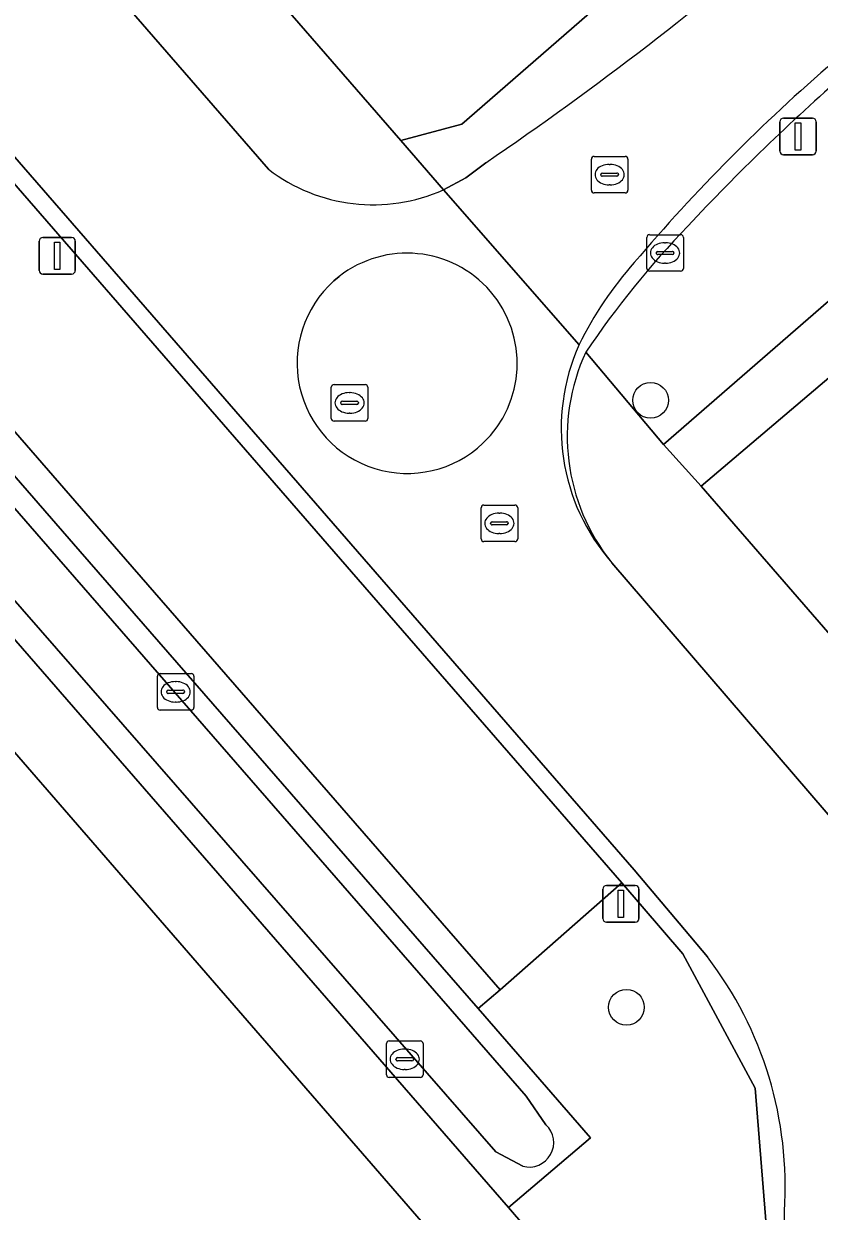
# Model space of a CAD drawing. Extents: x 155887 to 156869, y 383880 to 384678.
# Drawn here: x 156350.61 to 156372.39, y 383981.95 to 384014.44 of the extents above; entities that cross this region are included whole.
import ezdxf

# ---------------------------------------------------------------- set-up
doc = ezdxf.new("R2010")
doc.units = 0
for name, color, linetype in [('IMGEO_Berm_groen', 7, 'Continuous'), ('IMGEO_Boom', 7, 'Continuous'), ('IMGEO_Erf', 7, 'Continuous'), ('IMGEO_Greppel_droge_sloot', 7, 'Continuous'), ('IMGEO_Kolk', 7, 'Continuous'), ('IMGEO_Lichtmast', 7, 'Continuous'), ('IMGEO_Parkeervlak_open', 7, 'Continuous'), ('IMGEO_Rijbaan_lokaal_gesloten', 7, 'Continuous'), ('IMGEO_Rijbaan_lokaal_open', 7, 'Continuous'), ('IMGEO_Rioolput', 7, 'Continuous'), ('IMGEO_Voetpad_open', 7, 'Continuous')]:
    doc.layers.add(name, color=color, linetype=linetype)

msp = doc.modelspace()

# ---------------------------------------------------------------- linework, layer by layer
at = {"layer": 'IMGEO_Berm_groen'}
msp.add_lwpolyline([(156340.837, 384013.002), (156338.584, 384011.11), (156348.255, 384000), (156363.881, 383982.048), (156366.128, 383983.958), (156363.051, 383987.491), (156352.159, 384000)], close=True, dxfattribs=at)
for points in [[(156364.277, 383983.177), (156363.54, 383983.571), (156349.182, 384000), (156340.885, 384009.493), (156342.222, 384010.53)], [(156342.222, 384010.53), (156351.39, 384000), (156364.367, 383985.096), (156364.91, 383984.312)]]:
    msp.add_lwpolyline(points, dxfattribs=at)
msp.add_arc((156364.453, 383983.823), 0.669, 254.7322, 46.9702, dxfattribs=at)
at = {"layer": 'IMGEO_Boom'}
for centre in [(156367.775, 384004.135), (156367.113, 383987.526)]:
    msp.add_circle(centre, 0.489, dxfattribs=at)
at = {"layer": 'IMGEO_Erf'}
for points in [[(156372.634, 384088.199), (156329.142, 384050.413), (156328.149, 384048.934), (156360.938, 384011.241), (156362.61, 384011.694), (156406.195, 384049.568)], [(156367.63, 383974.604), (156345.583, 384000), (156343.131, 384002.825), (156340.462, 384000.551), (156340.94, 384000), (156348.031, 383991.825), (156319.575, 383978.606), (156312.138, 383987.155), (156311.838, 383986.924), (156311.414, 383987.406), (156325.891, 384000), (156329.324, 384002.986), (156328.193, 384004.294), (156329.25, 384005.287), (156326.862, 384008.108), (156326.192, 384007.554), (156325.753, 384007.192), (156309.681, 384025.215), (156288.569, 384014.304)], [(156373.325, 384005.318), (156369.161, 384001.79), (156370.715, 384000), (156403.914, 383961.759)]]:
    msp.add_lwpolyline(points, dxfattribs=at)
at = {"layer": 'IMGEO_Greppel_droge_sloot'}
msp.add_lwpolyline([(156364.91, 383984.312), (156364.367, 383985.096), (156351.39, 384000), (156342.222, 384010.53), (156340.885, 384009.493), (156349.182, 384000), (156363.54, 383983.571), (156364.277, 383983.177)], dxfattribs=at)
msp.add_arc((156364.453, 383983.823), 0.669, 254.7322, 46.9702, dxfattribs=at)
at = {"layer": 'IMGEO_Kolk'}
for p, q in [((156367.746, 384008.668), (156368.598, 384008.668)), ((156367.671, 384007.742), (156367.671, 384008.594)), ((156368.159, 384008.448), (156368.184, 384008.448)), ((156368.672, 384008.594), (156368.672, 384007.742)), ((156367.93, 384008.162), (156367.93, 384008.174)), ((156368.368, 384008.125), (156367.97, 384008.125)), ((156367.973, 384008.211), (156368.371, 384008.211)), ((156368.414, 384008.174), (156368.414, 384008.162)), ((156368.598, 384007.668), (156367.746, 384007.668)), ((156368.182, 384007.888), (156368.157, 384007.888)), ((156354.344, 383996.658), (156355.196, 383996.658)), ((156354.269, 383995.732), (156354.269, 383996.584)), ((156354.757, 383996.438), (156354.782, 383996.438)), ((156355.27, 383996.584), (156355.27, 383995.732)), ((156354.528, 383996.152), (156354.528, 383996.164)), ((156354.966, 383996.115), (156354.568, 383996.115)), ((156354.571, 383996.201), (156354.969, 383996.201)), ((156355.012, 383996.164), (156355.012, 383996.152)), ((156355.196, 383995.658), (156354.344, 383995.658)), ((156354.78, 383995.878), (156354.755, 383995.878)), ((156360.618, 383986.605), (156361.47, 383986.605)), ((156360.543, 383985.679), (156360.543, 383986.531)), ((156361.031, 383986.385), (156361.056, 383986.385)), ((156361.544, 383986.531), (156361.544, 383985.679)), ((156360.802, 383986.099), (156360.802, 383986.111)), ((156361.24, 383986.062), (156360.842, 383986.062)), ((156360.845, 383986.148), (156361.243, 383986.148)), ((156361.286, 383986.111), (156361.286, 383986.099)), ((156361.47, 383985.605), (156360.618, 383985.605)), ((156361.054, 383985.825), (156361.029, 383985.825))]:
    msp.add_line(p, q, dxfattribs=at)
for points in [[(156367.746, 384008.668), (156368.598, 384008.668)], [(156367.671, 384007.742), (156367.671, 384008.594)], [(156368.672, 384008.594), (156368.672, 384007.742)], [(156368.598, 384007.668), (156367.746, 384007.668)], [(156354.344, 383996.658), (156355.196, 383996.658)], [(156354.269, 383995.732), (156354.269, 383996.584)], [(156355.27, 383996.584), (156355.27, 383995.732)], [(156355.196, 383995.658), (156354.344, 383995.658)], [(156360.618, 383986.605), (156361.47, 383986.605)], [(156360.543, 383985.679), (156360.543, 383986.531)], [(156361.544, 383986.531), (156361.544, 383985.679)], [(156361.47, 383985.605), (156360.618, 383985.605)]]:
    msp.add_lwpolyline(points, dxfattribs=at)
for centre, radius, start, end in [((156367.748, 384008.592), 0.0765, 91.552, 178.448), ((156367.748, 384008.592), 0.0765, 91.552, 178.448), ((156368.596, 384008.592), 0.0765, 1.552, 88.448), ((156368.596, 384008.592), 0.0765, 1.552, 88.448), ((156367.97, 384008.171), 0.0403, 85.8775, 175.7526), ((156367.967, 384008.161), 0.0366, 178.938, 274.7102), ((156368.371, 384008.168), 0.043, 264.8664, 352.4533), ((156368.375, 384008.173), 0.0386, 1.7309, 96.639), ((156367.748, 384007.744), 0.0765, 181.552, 268.448), ((156367.748, 384007.744), 0.0765, 181.552, 268.448), ((156368.596, 384007.744), 0.0765, 271.552, 358.448), ((156368.596, 384007.744), 0.0765, 271.552, 358.448), ((156354.346, 383996.582), 0.0765, 91.552, 178.448), ((156354.346, 383996.582), 0.0765, 91.552, 178.448), ((156355.194, 383996.582), 0.0765, 1.552, 88.448), ((156355.194, 383996.582), 0.0765, 1.552, 88.448), ((156354.568, 383996.161), 0.0403, 85.8775, 175.7526), ((156354.565, 383996.151), 0.0366, 178.938, 274.7102), ((156354.969, 383996.158), 0.043, 264.8664, 352.4533), ((156354.973, 383996.163), 0.0386, 1.7309, 96.639), ((156354.346, 383995.734), 0.0765, 181.552, 268.448), ((156354.346, 383995.734), 0.0765, 181.552, 268.448), ((156355.194, 383995.734), 0.0765, 271.552, 358.448), ((156355.194, 383995.734), 0.0765, 271.552, 358.448), ((156360.62, 383986.529), 0.0765, 91.552, 178.448), ((156360.62, 383986.529), 0.0765, 91.552, 178.448), ((156361.468, 383986.529), 0.0765, 1.552, 88.448), ((156361.468, 383986.529), 0.0765, 1.552, 88.448), ((156360.842, 383986.108), 0.0403, 85.8775, 175.7526), ((156360.839, 383986.098), 0.0366, 178.938, 274.7102), ((156361.243, 383986.105), 0.043, 264.8664, 352.4533), ((156361.247, 383986.11), 0.0386, 1.7309, 96.639), ((156360.62, 383985.681), 0.0765, 181.552, 268.448), ((156360.62, 383985.681), 0.0765, 181.552, 268.448), ((156361.468, 383985.681), 0.0765, 271.552, 358.448), ((156361.468, 383985.681), 0.0765, 271.552, 358.448)]:
    msp.add_arc(centre, radius, start, end, dxfattribs=at)
for centre, major_axis, ratio, start_param, end_param in [((156368.158, 384008.168), (-0.387, 0.002), 0.722429, 4.712389, 7.853982), ((156368.183, 384008.168), (-0.39, 0.002), 0.717154, 1.570796, 4.712389), ((156354.756, 383996.158), (-0.387, 0.002), 0.722429, 4.712389, 7.853982), ((156354.781, 383996.158), (-0.39, 0.002), 0.717154, 1.570796, 4.712389), ((156361.03, 383986.105), (-0.387, 0.002), 0.722429, 4.712389, 7.853982), ((156361.055, 383986.105), (-0.39, 0.002), 0.717154, 1.570796, 4.712389)]:
    msp.add_ellipse(centre, major_axis=major_axis, ratio=ratio, start_param=start_param, end_param=end_param, dxfattribs=at)
at = {"layer": 'IMGEO_Lichtmast'}
for p, q in [((156371.316, 384010.956), (156371.316, 384011.756)), ((156371.316, 384011.756), (156371.316, 384010.956)), ((156371.416, 384011.856), (156372.206, 384011.856)), ((156372.206, 384011.856), (156371.416, 384011.856)), ((156372.306, 384011.756), (156372.306, 384010.956)), ((156372.306, 384010.956), (156372.306, 384011.756)), ((156372.206, 384010.856), (156371.416, 384010.856)), ((156371.416, 384010.856), (156372.206, 384010.856)), ((156351.032, 384007.69), (156351.032, 384008.49)), ((156351.032, 384008.49), (156351.032, 384007.69)), ((156351.132, 384008.59), (156351.922, 384008.59)), ((156351.922, 384008.59), (156351.132, 384008.59)), ((156352.022, 384008.49), (156352.022, 384007.69)), ((156352.022, 384007.69), (156352.022, 384008.49)), ((156351.922, 384007.59), (156351.132, 384007.59)), ((156351.132, 384007.59), (156351.922, 384007.59)), ((156366.466, 383989.957), (156366.466, 383990.757)), ((156366.466, 383990.757), (156366.466, 383989.957)), ((156366.566, 383990.857), (156367.356, 383990.857)), ((156367.356, 383990.857), (156366.566, 383990.857)), ((156367.456, 383990.757), (156367.456, 383989.957)), ((156367.456, 383989.957), (156367.456, 383990.757)), ((156367.356, 383989.857), (156366.566, 383989.857)), ((156366.566, 383989.857), (156367.356, 383989.857))]:
    msp.add_line(p, q, dxfattribs=at)
for points in [[(156371.736, 384011.731), (156371.886, 384011.731), (156371.886, 384010.981), (156371.736, 384010.981), (156371.736, 384011.731)], [(156351.452, 384008.465), (156351.602, 384008.465), (156351.602, 384007.715), (156351.452, 384007.715), (156351.452, 384008.465)], [(156366.886, 383990.732), (156367.036, 383990.732), (156367.036, 383989.982), (156366.886, 383989.982), (156366.886, 383990.732)]]:
    msp.add_lwpolyline(points, dxfattribs=at)
for centre, start, end in [((156371.416, 384011.756), 90, 180), ((156371.416, 384011.756), 90, 180), ((156372.206, 384011.756), 0, 90), ((156372.206, 384011.756), 360, 90), ((156371.416, 384010.956), 180, 270), ((156371.416, 384010.956), 180, 270), ((156372.206, 384010.956), 270, 0), ((156372.206, 384010.956), 270, 0), ((156351.132, 384008.49), 90, 180), ((156351.132, 384008.49), 90, 180), ((156351.922, 384008.49), 0, 90), ((156351.922, 384008.49), 360, 90), ((156351.132, 384007.69), 180, 270), ((156351.132, 384007.69), 180, 270), ((156351.922, 384007.69), 270, 0), ((156351.922, 384007.69), 270, 0), ((156366.566, 383990.757), 90, 180), ((156366.566, 383990.757), 90, 180), ((156367.356, 383990.757), 0, 90), ((156367.356, 383990.757), 360, 90), ((156366.566, 383989.957), 180, 270), ((156366.566, 383989.957), 180, 270), ((156367.356, 383989.957), 270, 0), ((156367.356, 383989.957), 270, 0)]:
    msp.add_arc(centre, 0.1, start, end, dxfattribs=at)
at = {"layer": 'IMGEO_Parkeervlak_open'}
msp.add_lwpolyline([(156366.002, 384005.454), (156368.129, 384002.924), (156414.489, 384043.181)], dxfattribs=at)
msp.add_lwpolyline([(156366.988, 383990.936), (156359.103, 384000), (156346.581, 384014.392), (156343.21, 384011.498), (156353.212, 384000), (156363.657, 383988.004)], close=True, dxfattribs=at)
for centre, radius, start, end in [((156410.981, 383969.547), 57.693, 131.03669, 136.98826), ((156387.069, 383991.244), 25.411, 135.9824, 146.0002)]:
    msp.add_arc(centre, radius, start, end, dxfattribs=at)
at = {"layer": 'IMGEO_Rijbaan_lokaal_gesloten'}
for points in [[(156317.543, 384056.292), (156284.205, 384094.584), (156280.427, 384091.296), (156283.957, 384087.246), (156289.413, 384080.986), (156306.544, 384061.236), (156310.724, 384056.416), (156314.044, 384052.599), (156341.332, 384021.196), (156345.148, 384016.792), (156359.753, 384000), (156367.328, 383991.29), (156368.7, 383989.651), (156369.329, 383988.906)], [(156357.31, 384010.459), (156327.395, 384044.864)], [(156363.265, 384010.638), (156362.712, 384010.226), (156362.105, 384009.899), (156365.818, 384005.658)], [(156365.818, 384005.658), (156362.105, 384009.899)], [(156359.101, 384007.401), (156359.244, 384007.52)], [(156373.031, 383992.347), (156366.714, 383999.688)]]:
    msp.add_lwpolyline(points, dxfattribs=at)
for centre, radius, start, end in [((156310.186, 384088.593), 94.31, 304.25053, 310.89943), ((156405.097, 383975.859), 49.531, 130.6974, 139.6887), ((156360.177, 384014.201), 4.715, 232.5421, 294.1353), ((156361.104, 384005.145), 3.017, 313.5827, 128.0612), ((156374.731, 384001.291), 9.925, 138.232, 153.8944), ((156361.112, 384005.152), 3.017, 131.8013, 313.376), ((156370.908, 384003.37), 5.581, 155.7916, 221.2793), ((156361.161, 383982.633), 10.299, 356.1716, 37.5241)]:
    msp.add_arc(centre, radius, start, end, dxfattribs=at)
at = {"layer": 'IMGEO_Rijbaan_lokaal_open'}
for points in [[(156369.329, 383988.906), (156368.7, 383989.651), (156367.328, 383991.29), (156359.753, 384000), (156345.148, 384016.792), (156341.332, 384021.196), (156314.044, 384052.599), (156310.724, 384056.416), (156306.544, 384061.236), (156289.413, 384080.986), (156283.957, 384087.246), (156280.427, 384091.296)], [(156314.932, 384050.866), (156336.989, 384025.442), (156340.981, 384020.864), (156344.782, 384016.494), (156346.581, 384014.392), (156359.103, 384000), (156366.988, 383990.936), (156368.653, 383988.993), (156370.638, 383985.31), (156370.971, 383981.24), (156370.774, 383978.58), (156370.21, 383974.71), (156369.109, 383968.301), (156369.65, 383968.197), (156369.714, 383968.454), (156371.022, 383976.866), (156371.213, 383978.127), (156371.346, 383979.396), (156371.421, 383980.669), (156371.437, 383981.945)], [(156359.244, 384007.52), (156359.101, 384007.401)]]:
    msp.add_lwpolyline(points, dxfattribs=at)
for centre, radius, start, end in [((156405.097, 383975.859), 49.531, 130.6974, 139.6887), ((156410.981, 383969.547), 57.693, 131.03669, 136.98826), ((156387.069, 383991.244), 25.411, 135.9824, 146.0002), ((156361.104, 384005.145), 3.017, 313.5827, 128.0612), ((156374.731, 384001.291), 9.925, 138.232, 153.8944), ((156361.112, 384005.152), 3.017, 131.8013, 313.376), ((156370.908, 384003.37), 5.581, 155.7916, 221.2793), ((156370.991, 384003.143), 5.498, 155.1472, 218.9316), ((156361.161, 383982.633), 10.299, 356.1716, 37.5241)]:
    msp.add_arc(centre, radius, start, end, dxfattribs=at)
at = {"layer": 'IMGEO_Rioolput'}
for p, q in [((156366.153, 384009.885), (156366.153, 384010.737)), ((156366.228, 384010.811), (156367.08, 384010.811)), ((156366.641, 384010.591), (156366.666, 384010.591)), ((156367.154, 384010.737), (156367.154, 384009.885)), ((156366.412, 384010.305), (156366.412, 384010.317)), ((156366.85, 384010.268), (156366.452, 384010.268)), ((156366.455, 384010.354), (156366.853, 384010.354)), ((156366.896, 384010.317), (156366.896, 384010.305)), ((156366.664, 384010.031), (156366.639, 384010.031)), ((156367.08, 384009.811), (156366.228, 384009.811)), ((156359.032, 384003.639), (156359.032, 384004.491)), ((156359.107, 384004.565), (156359.959, 384004.565)), ((156360.033, 384004.491), (156360.033, 384003.639)), ((156359.334, 384004.108), (156359.732, 384004.108)), ((156359.52, 384004.345), (156359.545, 384004.345)), ((156359.291, 384004.059), (156359.291, 384004.071)), ((156359.729, 384004.022), (156359.331, 384004.022)), ((156359.543, 384003.785), (156359.518, 384003.785)), ((156359.775, 384004.071), (156359.775, 384004.059)), ((156359.959, 384003.565), (156359.107, 384003.565)), ((156363.134, 384000.344), (156363.134, 384001.196)), ((156363.209, 384001.27), (156364.061, 384001.27)), ((156364.135, 384001.196), (156364.135, 384000.344)), ((156363.622, 384001.05), (156363.647, 384001.05)), ((156363.393, 384000.764), (156363.393, 384000.776)), ((156363.831, 384000.727), (156363.433, 384000.727)), ((156363.436, 384000.813), (156363.834, 384000.813)), ((156363.877, 384000.776), (156363.877, 384000.764)), ((156364.061, 384000.27), (156363.209, 384000.27)), ((156363.645, 384000.49), (156363.62, 384000.49))]:
    msp.add_line(p, q, dxfattribs=at)
for points in [[(156366.153, 384009.885), (156366.153, 384010.737)], [(156366.228, 384010.811), (156367.08, 384010.811)], [(156367.154, 384010.737), (156367.154, 384009.885)], [(156367.08, 384009.811), (156366.228, 384009.811)], [(156359.032, 384003.639), (156359.032, 384004.491)], [(156359.107, 384004.565), (156359.959, 384004.565)], [(156360.033, 384004.491), (156360.033, 384003.639)], [(156359.959, 384003.565), (156359.107, 384003.565)], [(156363.134, 384000.344), (156363.134, 384001.196)], [(156363.209, 384001.27), (156364.061, 384001.27)], [(156364.135, 384001.196), (156364.135, 384000.344)], [(156364.061, 384000.27), (156363.209, 384000.27)]]:
    msp.add_lwpolyline(points, dxfattribs=at)
for centre, radius, start, end in [((156366.23, 384010.735), 0.0765, 91.552, 178.448), ((156366.23, 384010.735), 0.0765, 91.552, 178.448), ((156367.078, 384010.735), 0.0765, 1.552, 88.448), ((156367.078, 384010.735), 0.0765, 1.552, 88.448), ((156366.452, 384010.314), 0.0403, 85.8775, 175.7526), ((156366.449, 384010.304), 0.0366, 178.938, 274.7102), ((156366.853, 384010.311), 0.043, 264.8664, 352.4533), ((156366.857, 384010.316), 0.0386, 1.7309, 96.639), ((156366.23, 384009.887), 0.0765, 181.552, 268.448), ((156366.23, 384009.887), 0.0765, 181.552, 268.448), ((156367.078, 384009.887), 0.0765, 271.552, 358.448), ((156367.078, 384009.887), 0.0765, 271.552, 358.448), ((156359.109, 384004.489), 0.0765, 91.552, 178.448), ((156359.109, 384004.489), 0.0765, 91.552, 178.448), ((156359.957, 384004.489), 0.0765, 1.552, 88.448), ((156359.957, 384004.489), 0.0765, 1.552, 88.448), ((156359.331, 384004.068), 0.0403, 85.8775, 175.7526), ((156359.736, 384004.07), 0.0386, 1.7309, 96.639), ((156359.328, 384004.058), 0.0366, 178.938, 274.7102), ((156359.732, 384004.065), 0.043, 264.8664, 352.4533), ((156359.109, 384003.641), 0.0765, 181.552, 268.448), ((156359.109, 384003.641), 0.0765, 181.552, 268.448), ((156359.957, 384003.641), 0.0765, 271.552, 358.448), ((156359.957, 384003.641), 0.0765, 271.552, 358.448), ((156363.211, 384001.194), 0.0765, 91.552, 178.448), ((156363.211, 384001.194), 0.0765, 91.552, 178.448), ((156364.059, 384001.194), 0.0765, 1.552, 88.448), ((156364.059, 384001.194), 0.0765, 1.552, 88.448), ((156363.433, 384000.773), 0.0403, 85.8775, 175.7526), ((156363.43, 384000.763), 0.0366, 178.938, 274.7102), ((156363.834, 384000.77), 0.043, 264.8664, 352.4533), ((156363.838, 384000.775), 0.0386, 1.7309, 96.639), ((156363.211, 384000.346), 0.0765, 181.552, 268.448), ((156363.211, 384000.346), 0.0765, 181.552, 268.448), ((156364.059, 384000.346), 0.0765, 271.552, 358.448), ((156364.059, 384000.346), 0.0765, 271.552, 358.448)]:
    msp.add_arc(centre, radius, start, end, dxfattribs=at)
for centre, major_axis, ratio, start_param, end_param in [((156366.64, 384010.311), (-0.387, 0.002), 0.722429, 4.712389, 7.853982), ((156366.665, 384010.311), (-0.39, 0.002), 0.717154, 1.570796, 4.712389), ((156359.519, 384004.065), (-0.387, 0.002), 0.722429, 4.712389, 7.853982), ((156359.544, 384004.065), (-0.39, 0.002), 0.717154, 1.570796, 4.712389), ((156363.621, 384000.77), (-0.387, 0.002), 0.722429, 4.712389, 7.853982), ((156363.646, 384000.77), (-0.39, 0.002), 0.717154, 1.570796, 4.712389)]:
    msp.add_ellipse(centre, major_axis=major_axis, ratio=ratio, start_param=start_param, end_param=end_param, dxfattribs=at)
at = {"layer": 'IMGEO_Voetpad_open'}
for points in [[(156444.013, 384079.846), (156448.166, 384083.918), (156447.142, 384085.078), (156410.122, 384052.983), (156407.826, 384050.978), (156406.195, 384049.568), (156362.61, 384011.694), (156360.938, 384011.241), (156362.105, 384009.899), (156362.712, 384010.226), (156363.265, 384010.638)], [(156362.105, 384009.899), (156360.938, 384011.241), (156328.149, 384048.934)], [(156327.395, 384044.864), (156357.31, 384010.459)], [(156308.666, 384037.183), (156309.249, 384036.526), (156311.909, 384038.787), (156323.025, 384025.975), (156319.842, 384023.185), (156322.461, 384020.185), (156323.669, 384018.8), (156330.352, 384011.144), (156330.873, 384011.616), (156333.288, 384008.808), (156332.566, 384008.153), (156333.911, 384006.968), (156334.477, 384007.458), (156339.641, 384001.494), (156340.462, 384000.551), (156343.131, 384002.825), (156345.583, 384000), (156367.63, 383974.604)], [(156369.667, 383967.595), (156369.766, 383968.178), (156369.65, 383968.197), (156369.109, 383968.301), (156370.21, 383974.71), (156366.34, 383979.195), (156363.881, 383982.048), (156348.255, 384000), (156338.584, 384011.11)], [(156370.715, 384000), (156369.161, 384001.79), (156368.129, 384002.924), (156366.002, 384005.454)], [(156376.206, 383962.213), (156378.318, 383961.954), (156382.185, 383961.48), (156384.17, 383961.221), (156396.435, 383959.619), (156399.536, 383959.735), (156402.343, 383960.577), (156403.914, 383961.759), (156370.715, 384000)], [(156366.714, 383999.688), (156373.031, 383992.347)]]:
    msp.add_lwpolyline(points, dxfattribs=at)
for points in [[(156463.383, 384083.579), (156462.406, 384084.734), (156416.764, 384045.168), (156413.906, 384048.462), (156411.601, 384046.501), (156414.489, 384043.181), (156368.129, 384002.924), (156369.161, 384001.79), (156373.325, 384005.318), (156382.174, 384012.981), (156388.106, 384018.114), (156415.505, 384042.009), (156417.787, 384044.012)], [(156343.21, 384011.498), (156341.463, 384013.537), (156340.837, 384013.002), (156352.159, 384000), (156363.051, 383987.491), (156363.657, 383988.004), (156353.212, 384000)], [(156370.638, 383985.31), (156368.653, 383988.993), (156366.988, 383990.936), (156363.657, 383988.004), (156363.051, 383987.491), (156366.128, 383983.958), (156363.881, 383982.048), (156366.34, 383979.195), (156368.575, 383981.106), (156370.774, 383978.58), (156370.971, 383981.24)]]:
    msp.add_lwpolyline(points, close=True, dxfattribs=at)
for centre, radius, start, end in [((156310.186, 384088.593), 94.31, 304.25053, 310.89943), ((156360.177, 384014.201), 4.715, 232.5421, 294.1353), ((156370.991, 384003.143), 5.498, 155.1472, 218.9316)]:
    msp.add_arc(centre, radius, start, end, dxfattribs=at)

doc.saveas('drawing.dxf')
